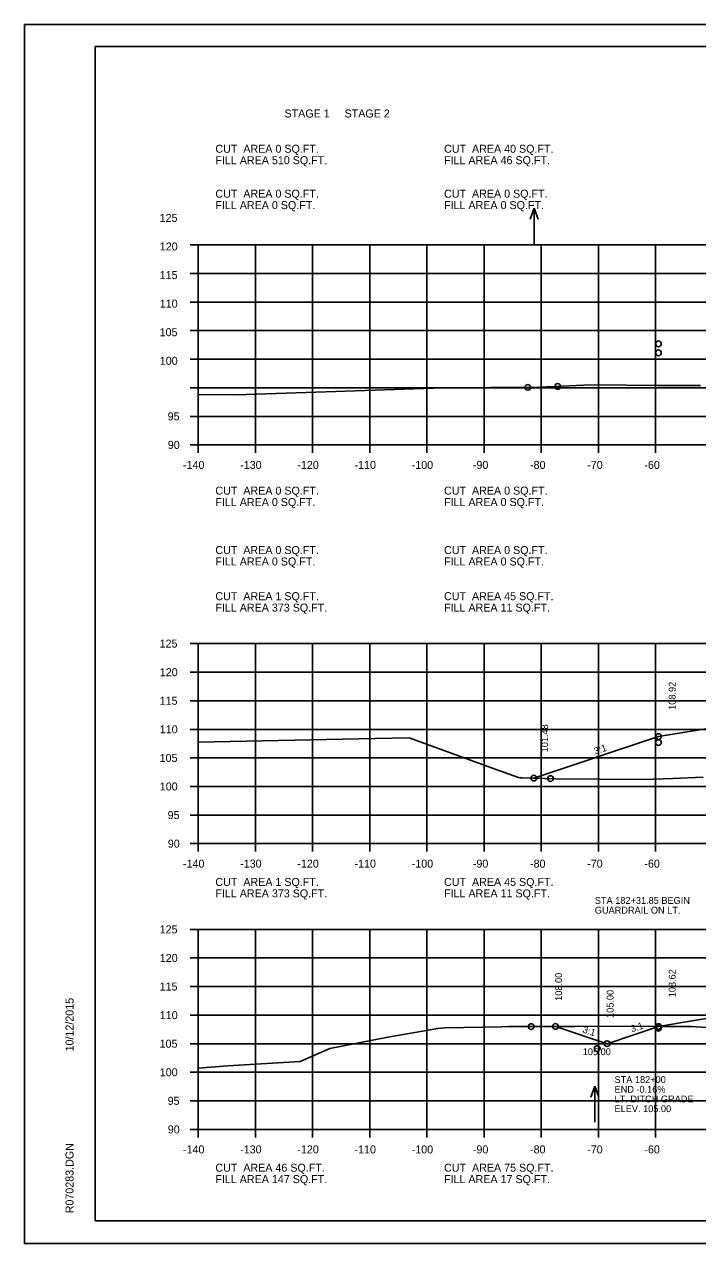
# Model space of a CAD drawing. Extents: x 1175611 to 1176402, y -433344 to -416213.
# Drawn here: x 1175610.6 to 1175728.3, y -426730.1 to -426516.7 of the extents above; entities that cross this region are included whole.
import ezdxf

# ---------------------------------------------------------------- set-up
doc = ezdxf.new("R2010")
doc.units = 0
for name, color, linetype in [('Default', 7, 'Continuous'), ('R_Axis', 7, 'Continuous'), ('R_Axis Annot', 7, 'Continuous'), ('R_Border', 7, 'Continuous'), ('R_Exist Surface', 7, 'Continuous'), ('R_Fin Surface', 7, 'Continuous'), ('R_Grid', 7, 'Continuous'), ('R_No Plot', 7, 'Continuous'), ('R_Water Annot', 7, 'Continuous'), ('R_Xsect Elev', 7, 'Continuous'), ('R_Xsect Slope', 7, 'Continuous')]:
    doc.layers.add(name, color=color, linetype=linetype)

msp = doc.modelspace()

# ---------------------------------------------------------------- linework, layer by layer
at = {"layer": 'R_Axis'}
for p, q in [((1175639.57, -426555.3), (1175640.97, -426555.3)), ((1175640.97, -426590.3), (1175640.97, -426555.3)), ((1175639.57, -426560.3), (1175640.97, -426560.3)), ((1175639.57, -426565.3), (1175640.97, -426565.3)), ((1175639.57, -426570.3), (1175640.97, -426570.3)), ((1175639.57, -426575.3), (1175640.97, -426575.3)), ((1175639.57, -426580.3), (1175640.97, -426580.3)), ((1175639.57, -426585.3), (1175640.97, -426585.3)), ((1175639.57, -426590.3), (1175640.97, -426590.3)), ((1175640.97, -426590.3), (1175920.97, -426590.3)), ((1175640.97, -426591.7), (1175640.97, -426590.3)), ((1175650.97, -426591.7), (1175650.97, -426590.3)), ((1175660.97, -426591.7), (1175660.97, -426590.3)), ((1175670.97, -426591.7), (1175670.97, -426590.3)), ((1175680.97, -426591.7), (1175680.97, -426590.3)), ((1175690.97, -426591.7), (1175690.97, -426590.3)), ((1175700.97, -426591.7), (1175700.97, -426590.3)), ((1175710.97, -426591.7), (1175710.97, -426590.3)), ((1175720.97, -426591.7), (1175720.97, -426590.3)), ((1175639.57, -426625.07), (1175640.97, -426625.07)), ((1175640.97, -426660.07), (1175640.97, -426625.07)), ((1175639.57, -426630.07), (1175640.97, -426630.07)), ((1175639.57, -426635.07), (1175640.97, -426635.07)), ((1175639.57, -426640.07), (1175640.97, -426640.07)), ((1175639.57, -426645.07), (1175640.97, -426645.07)), ((1175639.57, -426650.07), (1175640.97, -426650.07)), ((1175639.57, -426655.07), (1175640.97, -426655.07)), ((1175639.57, -426660.07), (1175640.97, -426660.07)), ((1175640.97, -426660.07), (1175920.97, -426660.07)), ((1175640.97, -426661.47), (1175640.97, -426660.07)), ((1175650.97, -426661.47), (1175650.97, -426660.07)), ((1175660.97, -426661.47), (1175660.97, -426660.07)), ((1175670.97, -426661.47), (1175670.97, -426660.07)), ((1175680.97, -426661.47), (1175680.97, -426660.07)), ((1175690.97, -426661.47), (1175690.97, -426660.07)), ((1175700.97, -426661.47), (1175700.97, -426660.07)), ((1175710.97, -426661.47), (1175710.97, -426660.07)), ((1175720.97, -426661.47), (1175720.97, -426660.07)), ((1175639.57, -426675.07), (1175640.97, -426675.07)), ((1175640.97, -426710.07), (1175640.97, -426675.07)), ((1175639.57, -426680.07), (1175640.97, -426680.07)), ((1175639.57, -426685.07), (1175640.97, -426685.07)), ((1175639.57, -426690.07), (1175640.97, -426690.07)), ((1175639.57, -426695.07), (1175640.97, -426695.07)), ((1175639.57, -426700.07), (1175640.97, -426700.07)), ((1175639.57, -426705.07), (1175640.97, -426705.07)), ((1175639.57, -426710.07), (1175640.97, -426710.07)), ((1175640.97, -426710.07), (1175920.97, -426710.07)), ((1175640.97, -426711.47), (1175640.97, -426710.07)), ((1175650.97, -426711.47), (1175650.97, -426710.07)), ((1175660.97, -426711.47), (1175660.97, -426710.07)), ((1175670.97, -426711.47), (1175670.97, -426710.07)), ((1175680.97, -426711.47), (1175680.97, -426710.07)), ((1175690.97, -426711.47), (1175690.97, -426710.07)), ((1175700.97, -426711.47), (1175700.97, -426710.07)), ((1175710.97, -426711.47), (1175710.97, -426710.07)), ((1175720.97, -426711.47), (1175720.97, -426710.07))]:
    msp.add_line(p, q, dxfattribs=at)
at = {"layer": 'R_Border'}
for p, q in [((1175622.97, -426520.61), (1175939.15, -426520.61)), ((1175622.97, -426726.07), (1175622.97, -426520.61)), ((1175622.97, -426726.07), (1175622.97, -426726.07)), ((1175939.15, -426726.07), (1175622.97, -426726.07))]:
    msp.add_line(p, q, dxfattribs=at)
at = {"layer": 'R_Exist Surface'}
for points in [[(1175640.97, -426581.47), (1175647.65, -426581.52), (1175658.13, -426581.17), (1175682.21, -426580.37), (1175683.07, -426580.31), (1175683.2, -426580.32), (1175683.59, -426580.32), (1175700.7, -426580.22), (1175708.42, -426579.85), (1175710.37, -426579.78), (1175721.34, -426579.91), (1175723.96, -426579.91), (1175728.81, -426579.9)], [(1175640.97, -426642.34), (1175671.84, -426641.7), (1175677.85, -426641.58), (1175692.91, -426647.02), (1175697.01, -426648.52), (1175697.31, -426648.53), (1175697.64, -426648.55), (1175703.44, -426648.7), (1175718.83, -426648.85), (1175724.01, -426648.68), (1175729.27, -426648.46)], [(1175640.97, -426699.38), (1175646.16, -426698.92), (1175658.79, -426698.2), (1175663.97, -426695.91), (1175674.12, -426693.95), (1175682.88, -426692.41), (1175684.08, -426692.29), (1175694.07, -426692.12), (1175695.26, -426692.08), (1175706.88, -426692.06), (1175718.79, -426692.03), (1175721.8, -426692.05), (1175727.27, -426692.07), (1175734.31, -426692.56)]]:
    msp.add_lwpolyline(points, dxfattribs=at)
at = {"layer": 'R_Fin Surface'}
for points in [[(1175699.67, -426648.6), (1175721.47, -426641.34), (1175730.45, -426639.84), (1175737.97, -426638.59), (1175749.47, -426638.13), (1175751.47, -426638.09), (1175780.97, -426637.5), (1175810.47, -426638.09), (1175812.47, -426638.13), (1175823.97, -426638.59), (1175827.49, -426639.76), (1175840.47, -426644.09), (1175841.15, -426643.86)], [(1175703.46, -426692.06), (1175712.48, -426695.07), (1175721.47, -426692.07), (1175733.59, -426690.05), (1175741.61, -426688.72), (1175749.47, -426688.4), (1175751.47, -426688.36), (1175780.97, -426687.77), (1175810.47, -426688.36), (1175812.47, -426688.4), (1175823.97, -426688.86), (1175829.3, -426690.07), (1175840.47, -426692.61), (1175849.53, -426695.63)]]:
    msp.add_lwpolyline(points, dxfattribs=at)
at = {"layer": 'R_Grid'}
for p, q in [((1175640.97, -426555.3), (1175920.97, -426555.3)), ((1175640.97, -426590.3), (1175640.97, -426555.3)), ((1175650.97, -426590.3), (1175650.97, -426555.3)), ((1175660.97, -426590.3), (1175660.97, -426555.3)), ((1175670.97, -426590.3), (1175670.97, -426555.3)), ((1175680.97, -426590.3), (1175680.97, -426555.3)), ((1175690.97, -426590.3), (1175690.97, -426555.3)), ((1175700.97, -426590.3), (1175700.97, -426555.3)), ((1175710.97, -426590.3), (1175710.97, -426555.3)), ((1175720.97, -426590.3), (1175720.97, -426555.3)), ((1175640.97, -426560.3), (1175920.97, -426560.3)), ((1175640.97, -426565.3), (1175920.97, -426565.3)), ((1175640.97, -426570.3), (1175920.97, -426570.3)), ((1175640.97, -426575.3), (1175920.97, -426575.3)), ((1175640.97, -426580.3), (1175920.97, -426580.3)), ((1175640.97, -426585.3), (1175920.97, -426585.3)), ((1175640.97, -426590.3), (1175920.97, -426590.3)), ((1175640.97, -426625.07), (1175920.97, -426625.07)), ((1175640.97, -426660.07), (1175640.97, -426625.07)), ((1175650.97, -426660.07), (1175650.97, -426625.07)), ((1175660.97, -426660.07), (1175660.97, -426625.07)), ((1175670.97, -426660.07), (1175670.97, -426625.07)), ((1175680.97, -426660.07), (1175680.97, -426625.07)), ((1175690.97, -426660.07), (1175690.97, -426625.07)), ((1175700.97, -426660.07), (1175700.97, -426625.07)), ((1175710.97, -426660.07), (1175710.97, -426625.07)), ((1175720.97, -426660.07), (1175720.97, -426625.07)), ((1175640.97, -426630.07), (1175920.97, -426630.07)), ((1175640.97, -426635.07), (1175920.97, -426635.07)), ((1175640.97, -426640.07), (1175920.97, -426640.07)), ((1175640.97, -426645.07), (1175920.97, -426645.07)), ((1175640.97, -426650.07), (1175920.97, -426650.07)), ((1175640.97, -426655.07), (1175920.97, -426655.07)), ((1175640.97, -426660.07), (1175920.97, -426660.07)), ((1175640.97, -426675.07), (1175920.97, -426675.07)), ((1175640.97, -426710.07), (1175640.97, -426675.07)), ((1175650.97, -426710.07), (1175650.97, -426675.07)), ((1175660.97, -426710.07), (1175660.97, -426675.07)), ((1175670.97, -426710.07), (1175670.97, -426675.07)), ((1175680.97, -426710.07), (1175680.97, -426675.07)), ((1175690.97, -426710.07), (1175690.97, -426675.07)), ((1175700.97, -426710.07), (1175700.97, -426675.07)), ((1175710.97, -426710.07), (1175710.97, -426675.07)), ((1175720.97, -426710.07), (1175720.97, -426675.07)), ((1175640.97, -426680.07), (1175920.97, -426680.07)), ((1175640.97, -426685.07), (1175920.97, -426685.07)), ((1175640.97, -426690.07), (1175920.97, -426690.07)), ((1175640.97, -426695.07), (1175920.97, -426695.07)), ((1175640.97, -426700.07), (1175920.97, -426700.07)), ((1175640.97, -426705.07), (1175920.97, -426705.07)), ((1175640.97, -426710.07), (1175920.97, -426710.07))]:
    msp.add_line(p, q, dxfattribs=at)
at = {"layer": 'R_No Plot'}
for p, q in [((1175610.57, -426516.72), (1175943.91, -426516.72)), ((1175610.57, -426730.05), (1175943.91, -426730.05))]:
    msp.add_line(p, q, dxfattribs=at)
msp.add_lwpolyline([(1175610.57, -426516.72), (1175943.91, -426516.72), (1175943.91, -426730.06), (1175610.57, -426730.06)], close=True, dxfattribs=at)
for centre in [(1175721.47, -426572.61), (1175721.47, -426574.19), (1175698.62, -426580.23), (1175703.84, -426580.07), (1175703.84, -426580.07), (1175721.47, -426641.34), (1175721.47, -426642.39), (1175699.67, -426648.6), (1175699.67, -426648.6), (1175702.61, -426648.68), (1175699.19, -426692.07), (1175703.46, -426692.06), (1175703.46, -426692.06), (1175721.47, -426692.07), (1175721.47, -426692.36), (1175710.76, -426695.93), (1175710.76, -426695.93), (1175712.48, -426695.07), (1175712.48, -426695.07), (1175712.48, -426695.07)]:
    msp.add_circle(centre, 0.5, dxfattribs=at)
at = {"layer": 'R_Water Annot'}
for p, q in [((1175699.74, -426548.88), (1175699.04, -426550.8)), ((1175699.74, -426555.16), (1175699.74, -426548.88)), ((1175699.74, -426548.88), (1175700.44, -426550.8)), ((1175710.33, -426702.53), (1175709.63, -426704.45)), ((1175710.33, -426708.81), (1175710.33, -426702.53)), ((1175710.33, -426702.53), (1175711.03, -426704.45))]:
    msp.add_line(p, q, dxfattribs=at)

# ---------------------------------------------------------------- texts
at = {"layer": 'Default'}
for s, p in [('STAGE 1     STAGE 2', (1175656.06, -426533.01)), ('CUT  AREA 0 SQ.FT.', (1175643.97, -426539.18)), ('CUT  AREA 40 SQ.FT.', (1175683.97, -426539.18)), ('FILL AREA 510 SQ.FT.', (1175643.97, -426541.18)), ('FILL AREA 46 SQ.FT.', (1175683.97, -426541.18)), ('CUT  AREA 0 SQ.FT.', (1175643.97, -426547.04)), ('CUT  AREA 0 SQ.FT.', (1175683.97, -426547.04)), ('FILL AREA 0 SQ.FT.', (1175643.97, -426549.04)), ('FILL AREA 0 SQ.FT.', (1175683.97, -426549.04)), ('CUT  AREA 0 SQ.FT.', (1175643.97, -426599)), ('CUT  AREA 0 SQ.FT.', (1175683.97, -426599)), ('FILL AREA 0 SQ.FT.', (1175643.97, -426601)), ('FILL AREA 0 SQ.FT.', (1175683.97, -426601)), ('CUT  AREA 0 SQ.FT.', (1175643.97, -426609.4)), ('CUT  AREA 0 SQ.FT.', (1175683.97, -426609.4)), ('FILL AREA 0 SQ.FT.', (1175643.97, -426611.4)), ('FILL AREA 0 SQ.FT.', (1175683.97, -426611.4)), ('CUT  AREA 1 SQ.FT.', (1175643.97, -426617.47)), ('CUT  AREA 45 SQ.FT.', (1175683.97, -426617.47)), ('FILL AREA 373 SQ.FT.', (1175643.97, -426619.47)), ('FILL AREA 11 SQ.FT.', (1175683.97, -426619.47)), ('CUT  AREA 1 SQ.FT.', (1175643.97, -426667.47)), ('CUT  AREA 45 SQ.FT.', (1175683.97, -426667.47)), ('FILL AREA 373 SQ.FT.', (1175643.97, -426669.47)), ('FILL AREA 11 SQ.FT.', (1175683.97, -426669.47)), ('CUT  AREA 46 SQ.FT.', (1175643.97, -426717.47)), ('CUT  AREA 75 SQ.FT.', (1175683.97, -426717.47)), ('FILL AREA 147 SQ.FT.', (1175643.97, -426719.47)), ('FILL AREA 17 SQ.FT.', (1175683.97, -426719.47))]:
    msp.add_text(s, height=1.4, dxfattribs=at).set_placement(p)
at = {"layer": 'R_Axis Annot'}
for s, p in [('125', (1175634.22, -426551.28)), ('120', (1175634.25, -426556.28)), ('115', (1175634.22, -426561.28)), ('110', (1175634.25, -426566.28)), ('105', (1175634.22, -426571.28)), ('100', (1175634.25, -426576.28)), ('95', (1175635.62, -426586)), ('90', (1175635.65, -426591)), ('-140', (1175638.31, -426594.5)), ('-130', (1175648.31, -426594.5)), ('-120', (1175658.31, -426594.5)), ('-110', (1175668.31, -426594.5)), ('-100', (1175678.31, -426594.5)), ('-90', (1175689.01, -426594.5)), ('-80', (1175699.01, -426594.5)), ('-70', (1175709.01, -426594.5)), ('-60', (1175719.01, -426594.5)), ('125', (1175634.22, -426625.77)), ('120', (1175634.25, -426630.77)), ('115', (1175634.22, -426635.77)), ('110', (1175634.25, -426640.77)), ('105', (1175634.22, -426645.77)), ('100', (1175634.25, -426650.77)), ('95', (1175635.62, -426655.77)), ('90', (1175635.65, -426660.77)), ('-140', (1175638.31, -426664.27)), ('-130', (1175648.31, -426664.27)), ('-120', (1175658.31, -426664.27)), ('-110', (1175668.31, -426664.27)), ('-100', (1175678.31, -426664.27)), ('-90', (1175689.01, -426664.27)), ('-80', (1175699.01, -426664.27)), ('-70', (1175709.01, -426664.27)), ('-60', (1175719.01, -426664.27)), ('125', (1175634.22, -426675.77)), ('120', (1175634.25, -426680.77)), ('115', (1175634.22, -426685.77)), ('110', (1175634.25, -426690.77)), ('105', (1175634.22, -426695.77)), ('100', (1175634.25, -426700.77)), ('95', (1175635.62, -426705.77)), ('90', (1175635.65, -426710.77)), ('-140', (1175638.31, -426714.27)), ('-130', (1175648.31, -426714.27)), ('-120', (1175658.31, -426714.27)), ('-110', (1175668.31, -426714.27)), ('-100', (1175678.31, -426714.27)), ('-90', (1175689.01, -426714.27)), ('-80', (1175699.01, -426714.27)), ('-70', (1175709.01, -426714.27)), ('-60', (1175719.01, -426714.27))]:
    msp.add_text(s, height=1.4, dxfattribs=at).set_placement(p)
at = {"layer": 'R_Border'}
for s, p in [('10/12/2015', (1175619.16, -426696.43)), ('R070283.DGN', (1175619.16, -426724.75))]:
    msp.add_text(s, height=1.4, rotation=90, dxfattribs=at).set_placement(p)
at = {"layer": 'R_Water Annot'}
for s, p in [('STA 182+31.85 BEGIN', (1175710.34, -426670.61)), ('GUARDRAIL ON LT.', (1175710.34, -426672.31)), ('STA 182+00', (1175713.79, -426701.95)), ('END -0.16%', (1175713.79, -426703.65)), ('LT. DITCH GRADE', (1175713.79, -426705.35)), ('ELEV. 105.00', (1175713.79, -426707.05))]:
    msp.add_text(s, height=1.2, dxfattribs=at).set_placement(p)
at = {"layer": 'R_Xsect Elev'}
for s, p in [('108.92', (1175724.47, -426636.66)), ('101.48', (1175702.17, -426644.09)), ('108.00', (1175704.61, -426687.57)), ('108.62', (1175724.47, -426686.95)), ('105.00', (1175713.62, -426690.57)), ('105.00', (1175713.62, -426690.57))]:
    msp.add_text(s, height=1.2, rotation=90, dxfattribs=at).set_placement(p)
msp.add_text('105.00', height=1.2, dxfattribs=at).set_placement((1175708.23, -426697.08))
at = {"layer": 'R_Xsect Slope'}
for rotation, p in [(18.4349, (1175710.41, -426644.5)), (341.5651, (1175708.12, -426693.09)), (18.4349, (1175716.82, -426693.1))]:
    msp.add_text('3:1', height=1.2, rotation=rotation, dxfattribs=at).set_placement(p)

doc.saveas('drawing.dxf')
